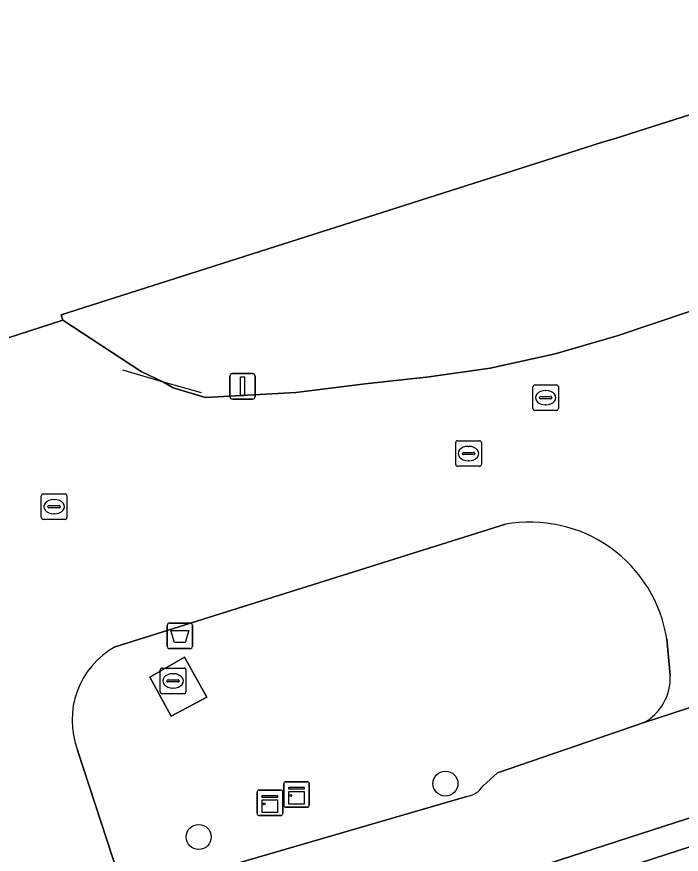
# Model space of a CAD drawing. Extents: x 158086 to 159499, y 382904 to 383981.
# Drawn here: x 159141.98 to 159167.98, y 383050.21 to 383082.95 of the extents above; entities that cross this region are included whole.
import ezdxf

# ---------------------------------------------------------------- set-up
doc = ezdxf.new("R2010")
doc.units = 0
for name, color, linetype in [('IMGEO_Afvalbak', 7, 'Continuous'), ('IMGEO_Boom', 7, 'Continuous'), ('IMGEO_Fietspad_gesloten', 7, 'Continuous'), ('IMGEO_Groenvoorziening', 7, 'Continuous'), ('IMGEO_Kast', 7, 'Continuous'), ('IMGEO_Kolk', 7, 'Continuous'), ('IMGEO_Lichtmast', 7, 'Continuous'), ('IMGEO_Muur', 7, 'Continuous'), ('IMGEO_Pand', 7, 'Continuous'), ('IMGEO_Rioolput', 7, 'Continuous'), ('IMGEO_Terreindeel_gesloten', 7, 'Continuous'), ('IMGEO_Terreindeel_open', 7, 'Continuous'), ('IMGEO_Voetpad_open', 7, 'Continuous')]:
    doc.layers.add(name, color=color, linetype=linetype)

msp = doc.modelspace()

# ---------------------------------------------------------------- linework, layer by layer
at = {"layer": 'IMGEO_Afvalbak'}
for p, q in [((159147.866, 383058.352), (159147.866, 383059.152)), ((159147.866, 383059.152), (159147.866, 383058.352)), ((159147.966, 383059.252), (159148.756, 383059.252)), ((159148.756, 383059.252), (159147.966, 383059.252)), ((159148.856, 383059.152), (159148.856, 383058.352)), ((159148.856, 383058.352), (159148.856, 383059.152)), ((159148.756, 383058.252), (159147.966, 383058.252)), ((159147.966, 383058.252), (159148.756, 383058.252))]:
    msp.add_line(p, q, dxfattribs=at)
msp.add_lwpolyline([(159148.009, 383058.966), (159148.713, 383058.966), (159148.564, 383058.496), (159148.158, 383058.496), (159148.009, 383058.966)], dxfattribs=at)
for centre, start, end in [((159147.966, 383059.152), 90, 180), ((159147.966, 383059.152), 90, 180), ((159148.756, 383059.152), 0, 90), ((159148.756, 383059.152), 360, 90), ((159147.966, 383058.352), 180, 270), ((159147.966, 383058.352), 180, 270), ((159148.756, 383058.352), 270, 0), ((159148.756, 383058.352), 270, 0)]:
    msp.add_arc(centre, 0.1, start, end, dxfattribs=at)
at = {"layer": 'IMGEO_Boom'}
for centre in [(159158.752, 383052.974), (159149.099, 383050.888)]:
    msp.add_circle(centre, 0.489, dxfattribs=at)
at = {"layer": 'IMGEO_Fietspad_gesloten'}
for points in [[(159377.79, 383123.598), (159374.903, 383122.66), (159372.086, 383121.745), (159367.174, 383120.149), (159363.33, 383118.901), (159324.24, 383106.205), (159321.878, 383105.448), (159315.701, 383103.469), (159297.331, 383097.582), (159177.648, 383058.93), (159177.244, 383058.86), (159166.485, 383055.346), (159160.786, 383053.402), (159160.223, 383052.886)], [(159159.592, 383052.47), (159146.453, 383048.648), (159146.197, 383048.666), (159139.088, 383046.362), (159072.436, 383025.018), (159072.384, 383025.18), (159065.84, 383023.087), (159067.396, 383018.015), (159067.776, 383018.119), (159068.411, 383016.229), (159071.934, 383017.153), (159072.865, 383020.766), (159127.162, 383038.33), (159169.93, 383052.158), (159261.875, 383081.887)]]:
    msp.add_lwpolyline(points, dxfattribs=at)
msp.add_arc((159159.423, 383053.413), 0.958, 280.1695, 326.6219, dxfattribs=at)
at = {"layer": 'IMGEO_Groenvoorziening'}
for points in [[(159262.51, 383080.083), (159170.278, 383051.14), (159073.361, 383019.728), (159072.548, 383017.804), (159094.248, 382956.684), (159183.625, 382985.215), (159284.422, 383017.829)], [(159148.026, 383055.609), (159147.19, 383057.132), (159148.547, 383057.912), (159149.421, 383056.348)], [(159093.128, 382956.318), (159094.248, 382956.684), (159072.548, 383017.804), (159073.361, 383019.728), (159170.278, 383051.14), (159169.93, 383052.158), (159127.162, 383038.33), (159072.865, 383020.766), (159071.934, 383017.153), (159072.059, 383017.187), (159073.395, 383013.268), (159076.157, 383005.152), (159076.522, 383000), (159077.329, 382988.595), (159083.144, 382972.346), (159083.248, 382972.057), (159087.209, 382973.31)]]:
    msp.add_lwpolyline(points, close=True, dxfattribs=at)
for points in [[(159161.094, 383063.112), (159145.829, 383058.318)], [(159167.541, 383057.203), (159167.408, 383058.628)], [(159160.223, 383052.886), (159160.786, 383053.402), (159166.485, 383055.346)], [(159144.362, 383054.287), (159146.197, 383048.666), (159146.453, 383048.648), (159159.592, 383052.47)]]:
    msp.add_lwpolyline(points, dxfattribs=at)
for centre, radius, start, end in [((159162.062, 383057.787), 5.412, 8.9364, 100.3013), ((159147.419, 383055.457), 3.273, 119.0609, 200.9432), ((159165.559, 383057.101), 1.985, 297.8139, 2.9358), ((159159.423, 383053.413), 0.958, 280.1695, 326.6219)]:
    msp.add_arc(centre, radius, start, end, dxfattribs=at)
at = {"layer": 'IMGEO_Kast'}
for p, q in [((159152.424, 383052.123), (159152.424, 383052.964)), ((159152.424, 383052.964), (159152.424, 383052.123)), ((159152.499, 383053.048), (159153.34, 383053.048)), ((159153.34, 383053.048), (159152.499, 383053.048)), ((159153.424, 383052.973), (159153.424, 383052.132)), ((159153.424, 383052.132), (159153.424, 383052.973)), ((159151.387, 383051.799), (159151.387, 383052.64)), ((159151.387, 383052.64), (159151.387, 383051.799)), ((159151.462, 383052.724), (159152.303, 383052.724)), ((159152.303, 383052.724), (159151.462, 383052.724)), ((159152.387, 383052.649), (159152.387, 383051.808)), ((159152.387, 383051.808), (159152.387, 383052.649)), ((159153.349, 383052.048), (159152.508, 383052.048)), ((159152.508, 383052.048), (159153.349, 383052.048)), ((159152.312, 383051.724), (159151.471, 383051.724)), ((159151.471, 383051.724), (159152.312, 383051.724))]:
    msp.add_line(p, q, dxfattribs=at)
for points in [[(159152.619, 383052.838), (159153.219, 383052.838), (159153.219, 383052.753), (159152.619, 383052.753), (159152.619, 383052.838)], [(159152.619, 383052.663), (159153.219, 383052.663), (159153.219, 383052.174), (159152.619, 383052.174), (159152.619, 383052.663)], [(159151.582, 383052.514), (159152.182, 383052.514), (159152.182, 383052.429), (159151.582, 383052.429), (159151.582, 383052.514)], [(159151.582, 383052.339), (159152.182, 383052.339), (159152.182, 383051.85), (159151.582, 383051.85), (159151.582, 383052.339)]]:
    msp.add_lwpolyline(points, dxfattribs=at)
for centre in [(159152.703, 383052.512), (159151.666, 383052.188)]:
    msp.add_circle(centre, 0.0377, dxfattribs=at)
for centre, start, end in [((159152.502, 383052.97), 92.4484, 184.2845), ((159152.502, 383052.97), 92.4484, 184.2845), ((159153.346, 383052.97), 2.4484, 94.2845), ((159153.346, 383052.97), 2.4484, 94.2845), ((159151.465, 383052.646), 92.4484, 184.2845), ((159151.465, 383052.646), 92.4484, 184.2845), ((159152.309, 383052.646), 2.4484, 94.2845), ((159152.309, 383052.646), 2.4484, 94.2845), ((159152.502, 383052.126), 182.4484, 274.2845), ((159152.502, 383052.126), 182.4484, 274.2845), ((159153.346, 383052.126), 272.4484, 4.2845), ((159153.346, 383052.126), 272.4484, 4.2845), ((159151.465, 383051.802), 182.4484, 274.2845), ((159151.465, 383051.802), 182.4484, 274.2845), ((159152.309, 383051.802), 272.4484, 4.2845), ((159152.309, 383051.802), 272.4484, 4.2845)]:
    msp.add_arc(centre, 0.0779, start, end, dxfattribs=at)
at = {"layer": 'IMGEO_Kolk'}
for p, q in [((159159.229, 383066.378), (159160.081, 383066.378)), ((159159.154, 383065.452), (159159.154, 383066.304)), ((159159.642, 383066.158), (159159.667, 383066.158)), ((159160.155, 383066.304), (159160.155, 383065.452)), ((159159.413, 383065.872), (159159.413, 383065.884)), ((159159.851, 383065.835), (159159.453, 383065.835)), ((159159.456, 383065.921), (159159.854, 383065.921)), ((159159.897, 383065.884), (159159.897, 383065.872)), ((159160.081, 383065.378), (159159.229, 383065.378)), ((159159.665, 383065.598), (159159.64, 383065.598)), ((159142.944, 383063.374), (159142.944, 383064.226)), ((159143.019, 383064.3), (159143.871, 383064.3)), ((159143.432, 383064.08), (159143.457, 383064.08)), ((159143.945, 383064.226), (159143.945, 383063.374)), ((159143.203, 383063.794), (159143.203, 383063.806)), ((159143.641, 383063.757), (159143.243, 383063.757)), ((159143.246, 383063.843), (159143.644, 383063.843)), ((159143.687, 383063.806), (159143.687, 383063.794)), ((159143.455, 383063.52), (159143.43, 383063.52)), ((159143.871, 383063.3), (159143.019, 383063.3))]:
    msp.add_line(p, q, dxfattribs=at)
for points in [[(159159.229, 383066.378), (159160.081, 383066.378)], [(159159.154, 383065.452), (159159.154, 383066.304)], [(159160.155, 383066.304), (159160.155, 383065.452)], [(159160.081, 383065.378), (159159.229, 383065.378)], [(159142.944, 383063.374), (159142.944, 383064.226)], [(159143.019, 383064.3), (159143.871, 383064.3)], [(159143.945, 383064.226), (159143.945, 383063.374)], [(159143.871, 383063.3), (159143.019, 383063.3)]]:
    msp.add_lwpolyline(points, dxfattribs=at)
for centre, radius, start, end in [((159159.231, 383066.302), 0.0765, 91.552, 178.448), ((159159.231, 383066.302), 0.0765, 91.552, 178.448), ((159160.079, 383066.302), 0.0765, 1.552, 88.448), ((159160.079, 383066.302), 0.0765, 1.552, 88.448), ((159159.453, 383065.881), 0.0403, 85.8775, 175.7526), ((159159.45, 383065.871), 0.0366, 178.938, 274.7102), ((159159.854, 383065.878), 0.043, 264.8664, 352.4533), ((159159.858, 383065.883), 0.0386, 1.7309, 96.639), ((159159.231, 383065.454), 0.0765, 181.552, 268.448), ((159159.231, 383065.454), 0.0765, 181.552, 268.448), ((159160.079, 383065.454), 0.0765, 271.552, 358.448), ((159160.079, 383065.454), 0.0765, 271.552, 358.448), ((159143.021, 383064.224), 0.0765, 91.552, 178.448), ((159143.021, 383064.224), 0.0765, 91.552, 178.448), ((159143.869, 383064.224), 0.0765, 1.552, 88.448), ((159143.869, 383064.224), 0.0765, 1.552, 88.448), ((159143.243, 383063.803), 0.0403, 85.8775, 175.7526), ((159143.24, 383063.793), 0.0366, 178.938, 274.7102), ((159143.644, 383063.8), 0.043, 264.8664, 352.4533), ((159143.648, 383063.805), 0.0386, 1.7309, 96.639), ((159143.021, 383063.376), 0.0765, 181.552, 268.448), ((159143.021, 383063.376), 0.0765, 181.552, 268.448), ((159143.869, 383063.376), 0.0765, 271.552, 358.448), ((159143.869, 383063.376), 0.0765, 271.552, 358.448)]:
    msp.add_arc(centre, radius, start, end, dxfattribs=at)
for centre, major_axis, ratio, start_param, end_param in [((159159.641, 383065.878), (-0.387, 0.002), 0.722429, 4.712389, 7.853982), ((159159.666, 383065.878), (-0.39, 0.002), 0.717154, 1.570796, 4.712389), ((159143.431, 383063.8), (-0.387, 0.002), 0.722429, 4.712389, 7.853982), ((159143.456, 383063.8), (-0.39, 0.002), 0.717154, 1.570796, 4.712389)]:
    msp.add_ellipse(centre, major_axis=major_axis, ratio=ratio, start_param=start_param, end_param=end_param, dxfattribs=at)
at = {"layer": 'IMGEO_Lichtmast'}
for p, q in [((159150.417, 383069.003), (159151.207, 383069.003)), ((159151.207, 383069.003), (159150.417, 383069.003)), ((159150.317, 383068.103), (159150.317, 383068.903)), ((159150.317, 383068.903), (159150.317, 383068.103)), ((159151.307, 383068.903), (159151.307, 383068.103)), ((159151.307, 383068.103), (159151.307, 383068.903)), ((159151.207, 383068.003), (159150.417, 383068.003)), ((159150.417, 383068.003), (159151.207, 383068.003))]:
    msp.add_line(p, q, dxfattribs=at)
msp.add_lwpolyline([(159150.737, 383068.878), (159150.887, 383068.878), (159150.887, 383068.128), (159150.737, 383068.128), (159150.737, 383068.878)], dxfattribs=at)
for centre, start, end in [((159150.417, 383068.903), 90, 180), ((159150.417, 383068.903), 90, 180), ((159151.207, 383068.903), 0, 90), ((159151.207, 383068.903), 360, 90), ((159150.417, 383068.103), 180, 270), ((159150.417, 383068.103), 180, 270), ((159151.207, 383068.103), 270, 0), ((159151.207, 383068.103), 270, 0)]:
    msp.add_arc(centre, 0.1, start, end, dxfattribs=at)
at = {"layer": 'IMGEO_Muur'}
for points in [[(159147.722, 383068.664), (159146.137, 383069.142)], [(159149.21, 383068.251), (159147.722, 383068.664)]]:
    msp.add_lwpolyline(points, dxfattribs=at)
at = {"layer": 'IMGEO_Pand'}
msp.add_lwpolyline([(159138.569, 383069.416), (159143.791, 383071.098), (159143.724, 383071.305), (159161.057, 383076.821), (159164.899, 383078.044), (159165.389, 383078.2), (159178.569, 383082.394), (159181.063, 383083.196), (159178.568, 383091.104), (159178.557, 383091.139), (159176.955, 383096.216), (159180.422, 383097.32), (159182.348, 383097.933), (159178.099, 383111.289), (159176.852, 383115.207), (159171.677, 383131.471), (159134.793, 383119.76)], dxfattribs=at)
at = {"layer": 'IMGEO_Rioolput'}
for p, q in [((159162.17, 383067.637), (159162.17, 383068.489)), ((159162.245, 383068.563), (159163.097, 383068.563)), ((159162.658, 383068.343), (159162.683, 383068.343)), ((159163.171, 383068.489), (159163.171, 383067.637)), ((159162.429, 383068.057), (159162.429, 383068.069)), ((159162.867, 383068.02), (159162.469, 383068.02)), ((159162.472, 383068.106), (159162.87, 383068.106)), ((159162.913, 383068.069), (159162.913, 383068.057)), ((159162.681, 383067.783), (159162.656, 383067.783)), ((159163.097, 383067.563), (159162.245, 383067.563)), ((159147.673, 383057.49), (159148.525, 383057.49)), ((159147.598, 383056.564), (159147.598, 383057.416)), ((159148.086, 383057.27), (159148.111, 383057.27)), ((159148.599, 383057.416), (159148.599, 383056.564)), ((159147.857, 383056.984), (159147.857, 383056.996)), ((159148.295, 383056.947), (159147.897, 383056.947)), ((159147.9, 383057.033), (159148.298, 383057.033)), ((159148.341, 383056.996), (159148.341, 383056.984)), ((159148.109, 383056.71), (159148.084, 383056.71)), ((159148.525, 383056.49), (159147.673, 383056.49))]:
    msp.add_line(p, q, dxfattribs=at)
for points in [[(159162.17, 383067.637), (159162.17, 383068.489)], [(159162.245, 383068.563), (159163.097, 383068.563)], [(159163.171, 383068.489), (159163.171, 383067.637)], [(159163.097, 383067.563), (159162.245, 383067.563)], [(159147.673, 383057.49), (159148.525, 383057.49)], [(159147.598, 383056.564), (159147.598, 383057.416)], [(159148.599, 383057.416), (159148.599, 383056.564)], [(159148.525, 383056.49), (159147.673, 383056.49)]]:
    msp.add_lwpolyline(points, dxfattribs=at)
for centre, radius, start, end in [((159162.247, 383068.487), 0.0765, 91.552, 178.448), ((159162.247, 383068.487), 0.0765, 91.552, 178.448), ((159163.095, 383068.487), 0.0765, 1.552, 88.448), ((159163.095, 383068.487), 0.0765, 1.552, 88.448), ((159162.469, 383068.066), 0.0403, 85.8775, 175.7526), ((159162.466, 383068.056), 0.0366, 178.938, 274.7102), ((159162.87, 383068.063), 0.043, 264.8664, 352.4533), ((159162.874, 383068.068), 0.0386, 1.7309, 96.639), ((159162.247, 383067.639), 0.0765, 181.552, 268.448), ((159162.247, 383067.639), 0.0765, 181.552, 268.448), ((159163.095, 383067.639), 0.0765, 271.552, 358.448), ((159163.095, 383067.639), 0.0765, 271.552, 358.448), ((159147.675, 383057.414), 0.0765, 91.552, 178.448), ((159147.675, 383057.414), 0.0765, 91.552, 178.448), ((159148.523, 383057.414), 0.0765, 1.552, 88.448), ((159148.523, 383057.414), 0.0765, 1.552, 88.448), ((159147.897, 383056.993), 0.0403, 85.8775, 175.7526), ((159147.894, 383056.983), 0.0366, 178.938, 274.7102), ((159148.298, 383056.99), 0.043, 264.8664, 352.4533), ((159148.302, 383056.995), 0.0386, 1.7309, 96.639), ((159147.675, 383056.566), 0.0765, 181.552, 268.448), ((159147.675, 383056.566), 0.0765, 181.552, 268.448), ((159148.523, 383056.566), 0.0765, 271.552, 358.448), ((159148.523, 383056.566), 0.0765, 271.552, 358.448)]:
    msp.add_arc(centre, radius, start, end, dxfattribs=at)
for centre, major_axis, ratio, start_param, end_param in [((159162.657, 383068.063), (-0.387, 0.002), 0.722429, 4.712389, 7.853982), ((159162.682, 383068.063), (-0.39, 0.002), 0.717154, 1.570796, 4.712389), ((159148.085, 383056.99), (-0.387, 0.002), 0.722429, 4.712389, 7.853982), ((159148.11, 383056.99), (-0.39, 0.002), 0.717154, 1.570796, 4.712389)]:
    msp.add_ellipse(centre, major_axis=major_axis, ratio=ratio, start_param=start_param, end_param=end_param, dxfattribs=at)
at = {"layer": 'IMGEO_Terreindeel_gesloten'}
msp.add_lwpolyline([(159178.569, 383082.394), (159165.389, 383078.2), (159164.899, 383078.044), (159161.057, 383076.821), (159143.724, 383071.305), (159143.791, 383071.098), (159146.854, 383069.081), (159147.722, 383068.664), (159148.105, 383068.449), (159149.365, 383068.064), (159152.895, 383068.267), (159155.615, 383068.6), (159158.118, 383068.872), (159160.497, 383069.217), (159163.044, 383069.78), (159165.473, 383070.48), (159168.372, 383071.455)], dxfattribs=at)
at = {"layer": 'IMGEO_Terreindeel_open'}
msp.add_lwpolyline([(159149.421, 383056.348), (159148.547, 383057.912), (159147.19, 383057.132), (159148.026, 383055.609)], close=True, dxfattribs=at)
at = {"layer": 'IMGEO_Voetpad_open'}
for points in [[(159184.798, 383084.612), (159184.798, 383082.916), (159182.783, 383079.875), (159182.287, 383079.186), (159181.213, 383078.229), (159179.203, 383076.66), (159177.113, 383075.298), (159175.567, 383074.438), (159172.637, 383073.075), (159170.279, 383072.144), (159168.372, 383071.455), (159165.473, 383070.48), (159163.044, 383069.78), (159160.497, 383069.217), (159158.118, 383068.872), (159155.615, 383068.6), (159152.895, 383068.267), (159149.365, 383068.064), (159148.105, 383068.449), (159147.722, 383068.664), (159146.854, 383069.081), (159143.791, 383071.098), (159138.569, 383069.416)], [(159145.829, 383058.318), (159161.094, 383063.112)], [(159166.485, 383055.346), (159177.244, 383058.86)], [(159167.408, 383058.628), (159167.541, 383057.203)], [(159139.088, 383046.362), (159146.197, 383048.666), (159144.362, 383054.287)]]:
    msp.add_lwpolyline(points, dxfattribs=at)
for centre, radius, start, end in [((159162.062, 383057.787), 5.412, 8.9364, 100.3013), ((159147.419, 383055.457), 3.273, 119.0609, 200.9432), ((159165.559, 383057.101), 1.985, 297.8139, 2.9358)]:
    msp.add_arc(centre, radius, start, end, dxfattribs=at)

doc.saveas('drawing.dxf')
